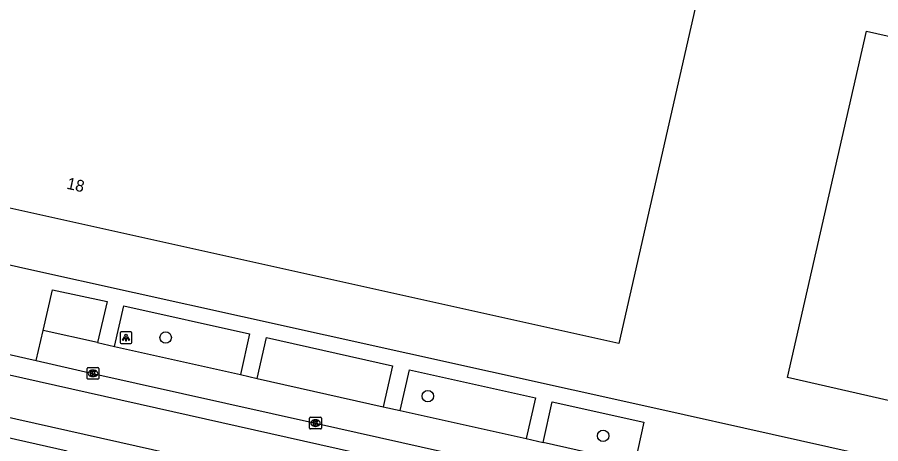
# Model space of a CAD drawing. Extents: x 161771 to 163125, y 382479 to 383177.
# Drawn here: x 162737.5 to 162811.2, y 382781.6 to 382818 of the extents above; entities that cross this region are included whole.
import ezdxf

# ---------------------------------------------------------------- set-up
doc = ezdxf.new("R2010")
doc.units = 0
for name, color, linetype in [('IMGEO_Boom', 7, 'Continuous'), ('IMGEO_Kolk', 7, 'Continuous'), ('IMGEO_Lichtpunt', 7, 'Continuous'), ('IMGEO_Pand', 7, 'Continuous'), ('IMGEO_Pand_nummerreeks', 7, 'Continuous'), ('IMGEO_Parkeervlak_open', 7, 'Continuous'), ('IMGEO_Rijbaan_lokaal_gesloten', 7, 'Continuous'), ('IMGEO_Voetpad_open', 7, 'Continuous')]:
    doc.layers.add(name, color=color, linetype=linetype)

msp = doc.modelspace()

# ---------------------------------------------------------------- linework, layer by layer
at = {"layer": 'IMGEO_Boom'}
for centre in [(162750.182, 382790.667), (162772.559, 382785.659), (162787.524, 382782.281)]:
    msp.add_circle(centre, 0.489, dxfattribs=at)
at = {"layer": 'IMGEO_Kolk'}
for p, q in [((162743.473, 382787.183), (162743.473, 382788.035)), ((162743.548, 382788.109), (162744.4, 382788.109)), ((162743.961, 382787.889), (162743.986, 382787.889)), ((162744.474, 382788.035), (162744.474, 382787.183)), ((162744.4, 382787.109), (162743.548, 382787.109)), ((162743.984, 382787.329), (162743.959, 382787.329)), ((162762.545, 382783.865), (162763.397, 382783.865)), ((162762.47, 382782.939), (162762.47, 382783.791)), ((162762.981, 382783.085), (162762.956, 382783.085)), ((162762.958, 382783.645), (162762.983, 382783.645)), ((162763.471, 382783.791), (162763.471, 382782.939)), ((162763.397, 382782.865), (162762.545, 382782.865))]:
    msp.add_line(p, q, dxfattribs=at)
for points in [[(162743.473, 382787.183), (162743.473, 382788.035)], [(162743.548, 382788.109), (162744.4, 382788.109)], [(162743.794, 382787.809), (162743.917, 382787.809), (162743.917, 382787.658), (162744.047, 382787.809), (162744.211, 382787.809), (162744.065, 382787.658), (162744.218, 382787.409), (162744.066, 382787.409), (162743.981, 382787.573), (162743.917, 382787.506), (162743.917, 382787.409), (162743.794, 382787.409), (162743.794, 382787.809)], [(162744.474, 382788.035), (162744.474, 382787.183)], [(162744.4, 382787.109), (162743.548, 382787.109)], [(162762.545, 382783.865), (162763.397, 382783.865)], [(162762.47, 382782.939), (162762.47, 382783.791)], [(162762.791, 382783.565), (162762.914, 382783.565), (162762.914, 382783.414), (162763.044, 382783.565), (162763.208, 382783.565), (162763.062, 382783.414), (162763.215, 382783.165), (162763.063, 382783.165), (162762.978, 382783.329), (162762.914, 382783.262), (162762.914, 382783.165), (162762.791, 382783.165), (162762.791, 382783.565)], [(162763.471, 382783.791), (162763.471, 382782.939)], [(162763.397, 382782.865), (162762.545, 382782.865)]]:
    msp.add_lwpolyline(points, dxfattribs=at)
for centre, start, end in [((162743.55, 382788.033), 91.55205, 178.44795), ((162743.55, 382788.033), 91.55205, 178.44795), ((162744.398, 382788.033), 1.55205, 88.44795), ((162744.398, 382788.033), 1.55205, 88.44795), ((162743.55, 382787.185), 181.55205, 268.44795), ((162743.55, 382787.185), 181.55205, 268.44795), ((162744.398, 382787.185), 271.55205, 358.44795), ((162744.398, 382787.185), 271.55205, 358.44795), ((162762.547, 382783.789), 91.55205, 178.44795), ((162762.547, 382783.789), 91.55205, 178.44795), ((162763.395, 382783.789), 1.55205, 88.44795), ((162763.395, 382783.789), 1.55205, 88.44795), ((162762.547, 382782.941), 181.55205, 268.44795), ((162762.547, 382782.941), 181.55205, 268.44795), ((162763.395, 382782.941), 271.55205, 358.44795), ((162763.395, 382782.941), 271.55205, 358.44795)]:
    msp.add_arc(centre, 0.0765, start, end, dxfattribs=at)
for centre, major_axis, ratio, start_param, end_param in [((162743.96, 382787.609), (-0.387, 0.002), 0.722429, 4.712389, 7.853982), ((162743.985, 382787.609), (-0.39, 0.002), 0.717154, 1.570796, 4.712389), ((162762.957, 382783.365), (-0.387, 0.002), 0.722429, 4.712389, 7.853982), ((162762.982, 382783.365), (-0.39, 0.002), 0.717154, 1.570796, 4.712389)]:
    msp.add_ellipse(centre, major_axis=major_axis, ratio=ratio, start_param=start_param, end_param=end_param, dxfattribs=at)
at = {"layer": 'IMGEO_Lichtpunt'}
for p, q in [((162746.295, 382791.055), (162746.295, 382790.248)), ((162746.295, 382791.055), (162746.295, 382790.248)), ((162747.197, 382791.15), (162746.389, 382791.15)), ((162747.197, 382791.15), (162746.389, 382791.15)), ((162747.291, 382790.248), (162747.291, 382791.055)), ((162747.291, 382790.248), (162747.291, 382791.055)), ((162746.389, 382790.154), (162747.197, 382790.154)), ((162746.389, 382790.154), (162747.197, 382790.154))]:
    msp.add_line(p, q, dxfattribs=at)
for points in [[(162746.669, 382790.719), (162746.708, 382790.691), (162746.52, 382790.429), (162746.482, 382790.456), (162746.669, 382790.719)], [(162746.771, 382790.671), (162746.818, 382790.671), (162746.818, 382790.349), (162746.771, 382790.349), (162746.771, 382790.671)], [(162746.881, 382790.691), (162746.919, 382790.718), (162747.106, 382790.456), (162747.067, 382790.428), (162746.881, 382790.691)]]:
    msp.add_lwpolyline(points, dxfattribs=at)
msp.add_circle((162746.794, 382790.853), 0.0994, dxfattribs=at)
for centre, start, end in [((162746.389, 382791.055), 90, 180), ((162746.389, 382791.055), 90, 180), ((162747.197, 382791.055), 0, 90), ((162747.197, 382791.055), 0, 90), ((162746.389, 382790.248), 180, 270), ((162746.389, 382790.248), 180, 270), ((162747.197, 382790.248), 270, 0), ((162747.197, 382790.248), 270, 360)]:
    msp.add_arc(centre, 0.0946, start, end, dxfattribs=at)
at = {"layer": 'IMGEO_Pand'}
for points in [[(162796.753, 382824.825), (162788.858, 382790.16), (162694.589, 382811.104), (162702.415, 382845.782), (162796.753, 382824.825)], [(162817.558, 382784.983), (162817.346, 382784.05), (162803.272, 382787.251), (162810.004, 382816.847), (162823.998, 382813.683)]]:
    msp.add_lwpolyline(points, dxfattribs=at)
at = {"layer": 'IMGEO_Parkeervlak_open'}
for points in [[(162744.368, 382790.244), (162739.72, 382791.278)], [(162745.826, 382789.916), (162756.576, 382787.502)], [(162758.005, 382787.186), (162768.761, 382784.746)], [(162770.207, 382784.44), (162780.97, 382782.04)], [(162790.238, 382779.952), (162782.407, 382781.703)]]:
    msp.add_lwpolyline(points, dxfattribs=at)
at = {"layer": 'IMGEO_Rijbaan_lokaal_gesloten'}
for points in [[(163032.655, 382721.102), (163031.99, 382721.234), (162915.446, 382747.394), (162896.465, 382751.616), (162702.573, 382795.147), (162642.274, 382808.681), (162613.961, 382815.02), (162554.685, 382828.334), (162522.166, 382835.638)], [(162521.175, 382832.265), (162544.4, 382827.043), (162605.633, 382813.283), (162678.397, 382796.971), (162861.402, 382755.875), (162976.631, 382730.027), (163031.336, 382717.589), (163033.334, 382716.946), (163046.945, 382712.072)], [(162734.321, 382789.786), (162739.134, 382788.7)], [(162739.134, 382788.7), (162743.974, 382787.609), (162762.971, 382783.365), (162782.923, 382778.879), (162789.632, 382777.378)], [(162741.785, 382780.968), (162730.896, 382783.407)]]:
    msp.add_lwpolyline(points, dxfattribs=at)
at = {"layer": 'IMGEO_Voetpad_open'}
for points in [[(162816.205, 382779.202), (162801.958, 382782.393), (162792.029, 382784.598), (162756.754, 382792.433), (162738.248, 382796.544), (162732.951, 382797.721), (162727.832, 382798.858), (162721.08, 382800.358), (162691.456, 382806.938), (162684.715, 382808.504), (162683.095, 382808.88), (162666.477, 382812.67), (162660.607, 382814.009), (162659.934, 382813.924), (162647.054, 382816.755), (162640.833, 382818.172), (162609.155, 382825.277), (162605.495, 382826.112), (162601.822, 382826.906), (162592.09, 382829.137)], [(162739.72, 382791.278), (162740.513, 382794.749), (162745.183, 382793.74), (162744.368, 382790.244)], [(162745.826, 382789.916), (162746.602, 382793.375), (162757.346, 382790.983), (162756.576, 382787.502)], [(162739.134, 382788.7), (162739.72, 382791.278)], [(162758.005, 382787.186), (162758.795, 382790.662), (162769.543, 382788.25), (162768.761, 382784.746)], [(162744.368, 382790.244), (162745.826, 382789.916)], [(162770.207, 382784.44), (162770.993, 382787.913), (162781.745, 382785.515), (162780.97, 382782.04)], [(162756.576, 382787.502), (162758.005, 382787.186)], [(162768.761, 382784.746), (162770.207, 382784.44)], [(162782.407, 382781.703), (162783.185, 382785.183), (162791.003, 382783.442), (162790.238, 382779.952)], [(162780.97, 382782.04), (162782.407, 382781.703)]]:
    msp.add_lwpolyline(points, dxfattribs=at)

# ---------------------------------------------------------------- texts
at = {"layer": 'IMGEO_Pand_nummerreeks'}
msp.add_text('18', height=1, rotation=347.63548, dxfattribs=at).set_placement((162741.668, 382803.386))

doc.saveas('drawing.dxf')
